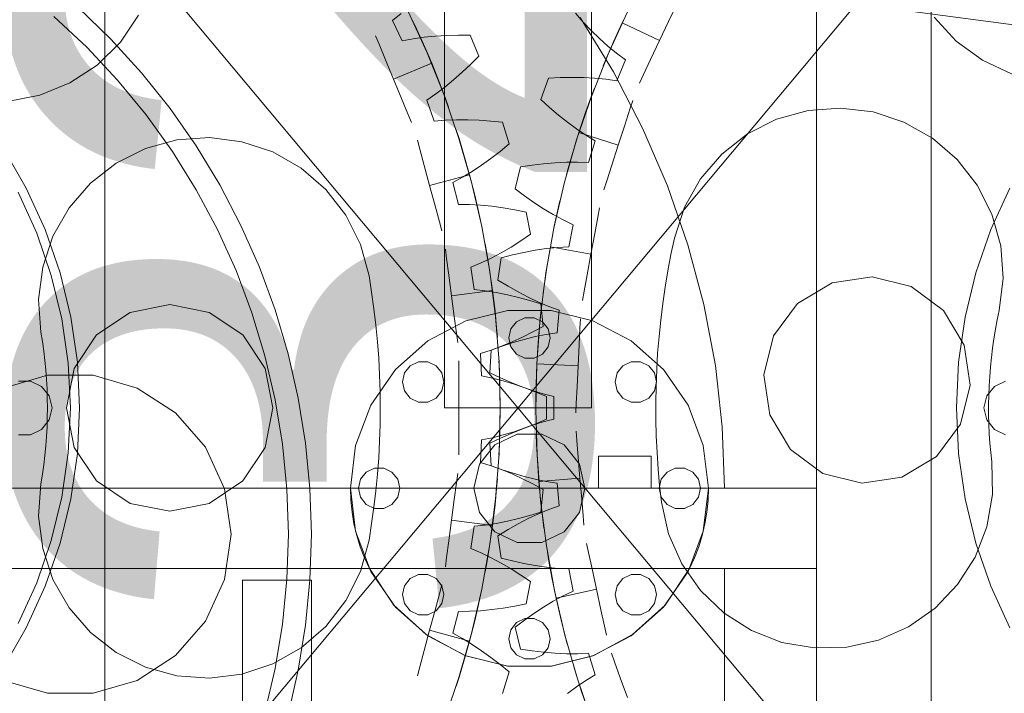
# Model space of a CAD drawing. Header units: millimetres. Extents: x -2233 to 65662, y -50530 to 6847.
# Tile 622 of 656: x 24633 to 25062, y 1601 to 1894. Entities that reach past the tile are written whole.
import ezdxf

# ---------------------------------------------------------------- set-up
doc = ezdxf.new("R2010")
doc.units = ezdxf.units.MM
doc.layers.add('COTAS_P', color=1, linetype='Continuous', lineweight=0)
doc.layers.add('lateral_briquetadora', color=7, linetype='Continuous', lineweight=0)
doc.dimstyles.new('R19_100', dxfattribs={"dimtxt": 250, "dimasz": 150, "dimexe": 150, "dimexo": 80, "dimgap": 100, "dimtad": 1, "dimtih": 1, "dimtoh": 1, "dimdsep": 46, "dimcen": 0.09, "dimadec": 0, "dimazin": 0, "dimtfac": 1, "dimtdec": 4, "dimtofl": 0, "dimtmove": 0, "dimatfit": 3, "dimfxl": 1, "dimtolj": 1, "dimtzin": 0, "dimarcsym": 0})

# ---------------------------------------------------------------- blocks, each defined once
blk = doc.blocks.new('DIM_R32_6')
at = {"layer": 'COTAS_P'}
for p, q in [((24580.07, 3250), (24980.07, 3250)), ((24980.07, 3250), (24935.07, 3100)), ((24980.07, 0), (24980.07, 3250)), ((24980.07, 3250), (25025.07, 3100)), ((24980.07, 0), (24935.07, 150)), ((24980.07, 0), (25025.07, 150)), ((24580.07, 0), (24980.07, 0))]:
    blk.add_line(p, q, dxfattribs=at)
blk.add_text('3250 P', height=250, rotation=90, dxfattribs=at).set_placement((24880.07, 1625))
blk = doc.blocks.new('DIM_R32_7')
at = {"layer": 'COTAS_P'}
for p, q in [((24250.07, 2141), (24400.07, 2186)), ((26750.07, 2141), (26600.07, 2186)), ((24250.07, 1241), (24250.07, 2141)), ((24250.07, 2141), (26750.07, 2141)), ((24250.07, 2141), (24400.07, 2096)), ((26750.07, 2141), (26600.07, 2096)), ((26750.07, 1241), (26750.07, 2141))]:
    blk.add_line(p, q, dxfattribs=at)
blk.add_text('2500 P', height=250, dxfattribs=at).set_placement((25500.07, 2241))
blk = doc.blocks.new('DIM_R32_8')
at = {"layer": 'COTAS_P'}
for p, q in [((24250.07, 1241), (24650.07, 1241)), ((24650.07, 1241), (24605.07, 1091)), ((24650.07, 0), (24650.07, 1241)), ((24650.07, 1241), (24695.07, 1091)), ((24650.07, 0), (24605.07, 150)), ((24650.07, 0), (24695.07, 150)), ((24250.07, 0), (24650.07, 0))]:
    blk.add_line(p, q, dxfattribs=at)
blk.add_text('1241 P', height=250, rotation=90, dxfattribs=at).set_placement((24550.07, 620.5))

msp = doc.modelspace()

# ---------------------------------------------------------------- linework, layer by layer
at = {"layer": 'lateral_briquetadora'}
for p, q in [((26235.991, 1736.548), (24489.68, 1968.382)), ((24670.067, 1940), (24670.067, 1510)), ((24670.067, 1940), (25030.067, 1510)), ((25030.067, 1940), (24670.067, 1510)), ((25030.067, 1510), (25030.067, 1940)), ((24895.478, 1892.708), (24899.469, 1900.901)), ((24658.481, 1899.486), (24672.756, 1885.662)), ((24684.803, 1896.111), (24676.831, 1884.344)), ((24799.114, 1896.86), (24795.404, 1893.78)), ((24802.231, 1897.745), (24810.529, 1879.686)), ((24818.067, 1900), (24818.067, 1725)), ((24878.508, 1893.091), (24875.09, 1896.897)), ((24882.067, 1725), (24882.067, 1900)), ((24889.362, 1879.115), (24897.631, 1897.187)), ((24915.645, 1893.249), (24918.769, 1899.855)), ((24647.871, 1895.552), (24662.2, 1882.132)), ((24795.404, 1893.78), (24799.615, 1884.876)), ((24805.859, 1890.144), (24804.13, 1893.818)), ((24877.099, 1895), (24891.598, 1871.338)), ((24882.006, 1889.44), (24878.508, 1893.091)), ((24895.478, 1892.708), (24891.677, 1884.426)), ((24911.749, 1885.012), (24895.478, 1892.708)), ((24911.749, 1885.012), (24915.645, 1893.249)), ((25041.007, 1884.809), (25031.395, 1895.279)), ((24808.874, 1883.486), (24805.859, 1890.144)), ((24819.085, 1887.284), (24824.139, 1887.424)), ((24824.139, 1887.424), (24829.254, 1887.401)), ((24829.254, 1887.401), (24833.027, 1878.29)), ((24885.586, 1885.953), (24882.006, 1889.44)), ((24676.831, 1884.344), (24666.718, 1874.359)), ((24672.756, 1885.662), (24686.116, 1870.951)), ((24789.546, 1883.388), (24787.995, 1887.134)), ((24792.343, 1876.637), (24789.546, 1883.388)), ((24799.615, 1884.876), (24804.35, 1885.79)), ((24804.35, 1885.79), (24809.182, 1886.481)), ((24812.459, 1875.108), (24808.874, 1883.486)), ((24809.182, 1886.481), (24814.096, 1886.973)), ((24814.096, 1886.973), (24819.085, 1887.284)), ((24889.252, 1882.642), (24885.586, 1885.953)), ((24891.677, 1884.426), (24888.769, 1877.72)), ((24911.749, 1885.012), (24907.854, 1876.776)), ((25052.476, 1876.416), (25041.007, 1884.809)), ((24662.2, 1882.132), (24675.619, 1867.804)), ((24810.529, 1879.686), (24817.901, 1861.23)), ((24882.019, 1860.648), (24889.362, 1879.115)), ((24893.008, 1879.526), (24889.252, 1882.642)), ((24896.865, 1876.632), (24893.008, 1879.526)), ((24795.829, 1868.219), (24792.343, 1876.637)), ((24795.829, 1868.219), (24812.459, 1875.108)), ((24812.459, 1875.108), (24815.849, 1866.648)), ((24829.427, 1874.657), (24825.754, 1871.182)), ((24833.027, 1878.29), (24829.427, 1874.657)), ((24888.769, 1877.72), (24887.208, 1873.972)), ((24893.096, 1867.532), (24896.865, 1876.632)), ((24907.854, 1876.776), (24904.73, 1870.17)), ((25065.363, 1870.421), (25052.476, 1876.416)), ((24666.718, 1874.359), (24654.85, 1866.538)), ((24686.116, 1870.951), (24698.506, 1855.414)), ((24825.754, 1871.182), (24822.007, 1867.875)), ((24891.598, 1871.338), (24904.291, 1846.9)), ((24654.85, 1866.538), (24641.685, 1861.183)), ((24675.619, 1867.804), (24688.073, 1852.628)), ((24795.829, 1868.219), (24799.316, 1859.801)), ((24815.849, 1866.648), (24818.425, 1859.807)), ((24822.007, 1867.875), (24818.184, 1864.748)), ((24860.047, 1859.315), (24863.369, 1868.6)), ((24863.369, 1868.6), (24868.477, 1868.874)), ((24868.477, 1868.874), (24873.532, 1868.982)), ((24873.532, 1868.982), (24878.529, 1868.916)), ((24878.529, 1868.916), (24883.462, 1868.665)), ((24883.462, 1868.665), (24888.322, 1868.213)), ((24888.322, 1868.213), (24893.096, 1867.532)), ((24904.73, 1870.17), (24902.996, 1866.505)), ((24814.279, 1861.82), (24810.285, 1859.118)), ((24818.184, 1864.748), (24814.279, 1861.82)), ((24881.971, 1860.517), (24883.393, 1864.319)), ((24641.685, 1861.183), (24627.729, 1858.499)), ((24799.316, 1859.801), (24802.112, 1853.051)), ((24810.285, 1859.118), (24813.603, 1849.845)), ((24817.901, 1861.23), (24824.329, 1842.425)), ((24818.425, 1859.807), (24819.8, 1855.988)), ((24863.821, 1855.863), (24860.047, 1859.315)), ((24875.621, 1841.832), (24882.019, 1860.648)), ((24879.509, 1853.634), (24881.971, 1860.517)), ((24898.78, 1855.116), (24900.021, 1858.976)), ((24698.506, 1855.414), (24709.875, 1839.116)), ((24802.112, 1853.051), (24803.664, 1849.304)), ((24867.66, 1852.572), (24863.821, 1855.863)), ((24876.621, 1844.99), (24879.509, 1853.634)), ((24896.545, 1848.159), (24898.78, 1855.116)), ((24962.747, 1850.733), (24976.438, 1854.548)), ((24976.438, 1854.548), (24990.61, 1855.619)), ((24990.61, 1855.619), (25004.719, 1853.905)), ((25004.719, 1853.905), (25018.222, 1849.471)), ((24688.073, 1852.628), (24699.508, 1836.671)), ((24813.603, 1849.845), (24818.404, 1850.29)), ((24818.404, 1850.29), (24823.28, 1850.504)), ((24823.28, 1850.504), (24828.22, 1850.512)), ((24828.22, 1850.512), (24833.214, 1850.333)), ((24833.214, 1850.333), (24838.258, 1849.977)), ((24838.258, 1849.977), (24843.346, 1849.452)), ((24843.346, 1849.452), (24846.208, 1840.015)), ((24871.565, 1849.453), (24867.66, 1852.572)), ((24875.538, 1846.517), (24871.565, 1849.453)), ((24950.064, 1844.32), (24962.747, 1850.733)), ((25018.222, 1849.471), (25030.601, 1842.488)), ((24824.371, 1842.292), (24823.137, 1846.159)), ((24876.621, 1844.99), (24873.934, 1836.283)), ((24879.581, 1843.784), (24875.538, 1846.517)), ((24893.758, 1839.484), (24876.621, 1844.99)), ((24893.758, 1839.484), (24896.545, 1848.159)), ((24904.291, 1846.9), (24915.125, 1821.79)), ((24687.741, 1837.945), (24701.446, 1841.711)), ((24701.446, 1841.711), (24715.622, 1842.731)), ((24715.622, 1842.731), (24729.724, 1840.966)), ((24729.724, 1840.966), (24743.211, 1836.483)), ((24807.316, 1837.722), (24806.266, 1841.639)), ((24824.329, 1842.425), (24829.796, 1823.318)), ((24826.491, 1835.296), (24824.371, 1842.292)), ((24870.184, 1822.717), (24875.621, 1841.832)), ((24883.703, 1841.282), (24879.581, 1843.784)), ((24880.844, 1831.857), (24883.703, 1841.282)), ((24938.875, 1835.556), (24950.064, 1844.32)), ((25030.601, 1842.488), (25041.379, 1833.225)), ((24625.889, 1837.994), (24635.834, 1820.769)), ((24675.035, 1831.578), (24687.741, 1837.945)), ((24699.508, 1836.671), (24709.875, 1820)), ((24709.875, 1839.116), (24720.176, 1822.122)), ((24743.211, 1836.483), (24755.564, 1829.456)), ((24809.207, 1830.664), (24807.316, 1837.722)), ((24842.269, 1836.753), (24838.274, 1833.655)), ((24846.208, 1840.015), (24842.269, 1836.753)), ((24873.934, 1836.283), (24871.926, 1829.254)), ((24893.758, 1839.484), (24890.971, 1830.809)), ((24663.815, 1822.854), (24675.035, 1831.578)), ((24828.952, 1826.522), (24826.491, 1835.296)), ((24838.274, 1833.655), (24834.22, 1830.73)), ((24861.232, 1831.382), (24866.212, 1831.806)), ((24866.212, 1831.806), (24871.146, 1832.04)), ((24871.146, 1832.04), (24876.027, 1832.066)), ((24876.027, 1832.066), (24880.844, 1831.857)), ((24929.612, 1824.777), (24938.875, 1835.556)), ((25041.379, 1833.225), (25050.143, 1822.036)), ((24755.564, 1829.456), (24766.31, 1820.153)), ((24811.565, 1821.863), (24809.207, 1830.664)), ((24830.109, 1827.994), (24825.936, 1825.462)), ((24834.22, 1830.73), (24830.109, 1827.994)), ((24848.76, 1820.439), (24851.156, 1830.005)), ((24851.156, 1830.005), (24856.212, 1830.778)), ((24856.212, 1830.778), (24861.232, 1831.382)), ((24871.926, 1829.254), (24870.867, 1825.335)), ((24890.971, 1830.809), (24888.736, 1823.853)), ((24811.565, 1821.863), (24828.952, 1826.522)), ((24825.936, 1825.462), (24821.696, 1823.165)), ((24821.696, 1823.165), (24824.089, 1813.611)), ((24828.952, 1826.522), (24831.208, 1817.692)), ((24829.796, 1823.318), (24834.288, 1803.959)), ((24888.736, 1823.853), (24887.495, 1819.992)), ((24922.629, 1812.398), (24929.612, 1824.777)), ((24632.279, 1818.936), (24640.383, 1801.191)), ((24635.834, 1820.769), (24644.096, 1802.677)), ((24654.512, 1812.109), (24663.815, 1822.854)), ((24709.875, 1820), (24719.129, 1802.687)), ((24720.176, 1822.122), (24729.368, 1804.504)), ((24766.31, 1820.153), (24775.033, 1808.933)), ((24811.565, 1821.863), (24813.923, 1813.062)), ((24852.855, 1817.374), (24848.76, 1820.439)), ((24865.722, 1803.351), (24870.184, 1822.717)), ((24915.125, 1821.79), (24924.053, 1796.116)), ((25050.143, 1822.036), (25056.556, 1809.353)), ((25056.039, 1802.677), (25064.301, 1820.769)), ((24831.208, 1817.692), (24832.869, 1810.574)), ((24856.998, 1814.475), (24852.855, 1817.374)), ((24861.189, 1811.754), (24856.998, 1814.475)), ((24867.431, 1811.311), (24868.345, 1815.266)), ((24647.484, 1799.756), (24654.512, 1812.109)), ((24813.923, 1813.062), (24815.815, 1806.004)), ((24824.089, 1813.611), (24828.911, 1813.583)), ((24828.911, 1813.583), (24833.785, 1813.318)), ((24832.869, 1810.574), (24833.734, 1806.608)), ((24833.785, 1813.318), (24838.701, 1812.843)), ((24838.701, 1812.843), (24843.654, 1812.174)), ((24843.654, 1812.174), (24848.639, 1811.325)), ((24848.639, 1811.325), (24853.651, 1810.305)), ((24853.651, 1810.305), (24855.574, 1800.633)), ((24865.43, 1809.222), (24861.189, 1811.754)), ((24865.889, 1804.166), (24867.431, 1811.311)), ((24884.802, 1808.15), (24885.528, 1812.14)), ((24918.195, 1798.895), (24922.629, 1812.398)), ((24775.033, 1808.933), (24781.4, 1796.226)), ((24815.815, 1806.004), (24816.864, 1802.087)), ((24869.722, 1806.898), (24865.43, 1809.222)), ((24874.07, 1804.812), (24869.722, 1806.898)), ((24883.494, 1800.961), (24884.802, 1808.15)), ((25056.556, 1809.353), (25060.372, 1795.662)), ((24644.096, 1802.677), (24650.602, 1783.882)), ((24719.129, 1802.687), (24727.231, 1784.805)), ((24729.368, 1804.504), (24737.412, 1786.333)), ((24834.288, 1803.959), (24837.794, 1784.398)), ((24862.247, 1783.784), (24865.722, 1803.351)), ((24864.154, 1795.219), (24865.889, 1804.166)), ((24872.148, 1795.152), (24874.07, 1804.812)), ((25049.533, 1783.882), (25056.039, 1802.677)), ((24640.383, 1801.191), (24646.764, 1782.755)), ((24643.002, 1786.269), (24647.484, 1799.756)), ((24851.335, 1797.772), (24847.054, 1795.081)), ((24855.574, 1800.633), (24851.335, 1797.772)), ((24881.863, 1791.997), (24883.494, 1800.961)), ((24916.7, 1791.827), (24918.195, 1798.895)), ((24781.4, 1796.226), (24785.166, 1782.522)), ((24818.973, 1790.127), (24818.443, 1794.148)), ((24836.478, 1792.432), (24835.759, 1796.427)), ((24847.054, 1795.081), (24842.734, 1792.568)), ((24852.678, 1792.757), (24857.592, 1793.667)), ((24857.592, 1793.667), (24862.479, 1794.384)), ((24862.479, 1794.384), (24867.333, 1794.888)), ((24864.154, 1795.219), (24862.627, 1786.235)), ((24881.863, 1791.997), (24864.154, 1795.219)), ((24867.333, 1794.888), (24872.148, 1795.152)), ((24924.053, 1796.116), (24931.037, 1769.987)), ((25060.372, 1795.662), (25061.443, 1781.49)), ((24819.926, 1782.883), (24818.973, 1790.127)), ((24838.374, 1790.247), (24833.973, 1788.137)), ((24837.667, 1785.22), (24836.478, 1792.432)), ((24842.734, 1792.568), (24838.374, 1790.247)), ((24841.338, 1780.645), (24842.785, 1790.399)), ((24842.785, 1790.399), (24847.741, 1791.664)), ((24847.741, 1791.664), (24852.678, 1792.757)), ((24881.863, 1791.997), (24880.232, 1783.033)), ((24915.355, 1784.728), (24916.7, 1791.827)), ((24641.237, 1772.166), (24643.002, 1786.269)), ((24727.231, 1784.805), (24734.147, 1766.432)), ((24737.412, 1786.333), (24744.275, 1767.684)), ((24833.973, 1788.137), (24829.528, 1786.266)), ((24829.528, 1786.266), (24830.974, 1776.524)), ((24838.962, 1776.199), (24837.667, 1785.22)), ((24837.794, 1784.398), (24840.305, 1764.683)), ((24862.627, 1786.235), (24861.553, 1779.005)), ((24914.161, 1777.603), (24915.355, 1784.728)), ((24646.764, 1782.755), (24651.363, 1763.797)), ((24650.602, 1783.882), (24655.291, 1764.554)), ((24785.166, 1782.522), (24786.313, 1775.389)), ((24821.116, 1773.849), (24819.926, 1782.883)), ((24845.713, 1777.995), (24841.338, 1780.645)), ((24859.768, 1764.065), (24862.247, 1783.784)), ((24880.232, 1783.033), (24878.924, 1775.844)), ((24986.956, 1779.551), (25004.325, 1782.127)), ((25004.325, 1782.127), (25021.356, 1777.861)), ((25044.844, 1764.554), (25049.533, 1783.882)), ((25061.443, 1781.49), (25059.729, 1767.381)), ((24821.116, 1773.849), (24838.962, 1776.199)), ((24830.974, 1776.524), (24835.77, 1776.024)), ((24835.77, 1776.024), (24840.594, 1775.282)), ((24838.962, 1776.199), (24840.046, 1767.151)), ((24850.12, 1775.517), (24845.713, 1777.995)), ((24861.553, 1779.005), (24861.015, 1774.981)), ((24878.924, 1775.844), (24878.198, 1771.854)), ((24913.119, 1770.453), (24914.161, 1777.603)), ((24971.896, 1770.524), (24986.956, 1779.551)), ((25021.356, 1777.861), (25035.459, 1767.401)), ((24642.257, 1757.991), (24641.237, 1772.166)), ((24786.313, 1775.389), (24787.308, 1768.233)), ((24821.116, 1773.849), (24822.305, 1764.816)), ((24840.594, 1775.282), (24845.44, 1774.327)), ((24845.44, 1774.327), (24850.303, 1773.176)), ((24854.559, 1773.219), (24850.12, 1775.517)), ((24850.303, 1773.176), (24855.181, 1771.843)), ((24859.027, 1771.115), (24854.559, 1773.219)), ((24855.181, 1771.843), (24860.069, 1770.336)), ((24681.097, 1766.575), (24698.317, 1770)), ((24698.317, 1770), (24715.538, 1766.575)), ((24744.275, 1767.684), (24749.929, 1748.633)), ((24787.308, 1768.233), (24788.15, 1761.057)), ((24827.408, 1762.931), (24845.666, 1767.431)), ((24845.666, 1767.431), (24864.469, 1767.431)), ((24863.527, 1769.223), (24859.027, 1771.115)), ((24860.069, 1770.336), (24861.035, 1760.522)), ((24868.057, 1767.573), (24863.527, 1769.223)), ((24864.469, 1767.431), (24882.727, 1762.931)), ((24867.092, 1757.771), (24868.057, 1767.573)), ((24912.23, 1763.283), (24913.119, 1770.453)), ((24931.037, 1769.987), (24936.047, 1743.516)), ((24961.437, 1756.421), (24971.896, 1770.524)), ((25035.459, 1767.401), (25044.486, 1752.341)), ((25059.729, 1767.381), (25058.871, 1763.327)), ((24651.363, 1763.797), (24654.139, 1744.486)), ((24655.291, 1764.554), (24658.121, 1744.867)), ((24666.498, 1756.82), (24681.097, 1766.575)), ((24715.538, 1766.575), (24730.137, 1756.82)), ((24734.147, 1766.432), (24739.845, 1747.646)), ((24822.305, 1764.816), (24823.259, 1757.571)), ((24840.046, 1767.151), (24840.764, 1759.876)), ((24840.305, 1764.683), (24841.814, 1744.867)), ((24853.065, 1764.294), (24849.456, 1762.556)), ((24857.07, 1764.294), (24853.065, 1764.294)), ((24860.679, 1762.556), (24857.07, 1764.294)), ((24858.29, 1744.247), (24859.768, 1764.065)), ((24859.439, 1760.629), (24859.829, 1764.669)), ((24877.074, 1759.762), (24877.273, 1763.812)), ((24911.492, 1756.096), (24912.23, 1763.283)), ((25042.014, 1744.867), (25044.844, 1764.554)), ((25058.871, 1763.327), (25058.1, 1759.256)), ((24788.15, 1761.057), (24788.84, 1753.865)), ((24810.758, 1754.193), (24827.408, 1762.931)), ((24840.764, 1759.876), (24841.104, 1755.831)), ((24846.959, 1759.425), (24846.067, 1755.52)), ((24849.456, 1762.556), (24846.959, 1759.425)), ((24861.035, 1760.522), (24856.535, 1758.091)), ((24858.843, 1753.343), (24859.439, 1760.629)), ((24863.176, 1759.425), (24860.679, 1762.556)), ((24864.067, 1755.52), (24863.176, 1759.425)), ((24876.715, 1752.464), (24877.074, 1759.762)), ((24882.727, 1762.931), (24899.377, 1754.193)), ((25058.1, 1759.256), (25057.415, 1755.169)), ((24642.914, 1753.899), (24642.257, 1757.991)), ((24656.743, 1742.221), (24666.498, 1756.82)), ((24730.137, 1756.82), (24739.892, 1742.221)), ((24823.259, 1757.571), (24823.788, 1753.551)), ((24846.067, 1755.52), (24846.959, 1751.615)), ((24852.012, 1755.832), (24847.466, 1753.754)), ((24847.95, 1753.48), (24852.751, 1754.867)), ((24856.535, 1758.091), (24852.012, 1755.832)), ((24852.751, 1754.867), (24857.544, 1756.059)), ((24857.544, 1756.059), (24862.326, 1757.037)), ((24862.326, 1757.037), (24867.092, 1757.771)), ((24863.176, 1751.615), (24864.067, 1755.52)), ((24910.908, 1748.895), (24911.492, 1756.096)), ((24957.171, 1739.389), (24961.437, 1756.421)), ((25057.415, 1755.169), (25056.818, 1751.069)), ((24643.485, 1749.795), (24642.914, 1753.899)), ((24788.84, 1753.865), (24789.377, 1746.66)), ((24796.684, 1741.724), (24810.758, 1754.193)), ((24838.313, 1750.204), (24833.706, 1748.777)), ((24837.852, 1740.314), (24838.336, 1750.164)), ((24842.899, 1751.872), (24838.313, 1750.204)), ((24838.336, 1750.164), (24843.144, 1751.909)), ((24847.466, 1753.754), (24842.899, 1751.872)), ((24843.144, 1751.909), (24847.95, 1753.48)), ((24846.959, 1751.615), (24849.456, 1748.484)), ((24858.29, 1744.247), (24858.843, 1753.343)), ((24860.679, 1748.484), (24863.176, 1751.615)), ((24876.268, 1743.364), (24876.715, 1752.464)), ((24899.377, 1754.193), (24913.451, 1741.724)), ((25044.486, 1752.341), (25047.062, 1734.973)), ((25056.818, 1751.069), (25056.308, 1746.957)), ((24643.968, 1745.68), (24643.485, 1749.795)), ((24739.845, 1747.646), (24744.303, 1728.527)), ((24749.929, 1748.633), (24754.351, 1729.259)), ((24789.377, 1746.66), (24789.76, 1739.446)), ((24833.706, 1748.777), (24834.19, 1738.94)), ((24849.456, 1748.484), (24853.065, 1746.746)), ((24853.065, 1746.746), (24857.07, 1746.746)), ((24857.07, 1746.746), (24860.679, 1748.484)), ((24910.477, 1741.683), (24910.908, 1748.895)), ((25056.308, 1746.957), (25055.885, 1742.835)), ((24644.363, 1741.555), (24643.968, 1745.68)), ((24644.671, 1737.423), (24644.363, 1741.555)), ((24653.317, 1725), (24656.743, 1742.221)), ((24654.139, 1744.486), (24655.067, 1725)), ((24658.121, 1744.867), (24659.067, 1725)), ((24739.892, 1742.221), (24743.317, 1725)), ((24786.002, 1726.248), (24796.684, 1741.724)), ((24803.126, 1743.366), (24800.629, 1740.235)), ((24806.735, 1745.104), (24803.126, 1743.366)), ((24810.741, 1745.104), (24806.735, 1745.104)), ((24814.349, 1743.366), (24810.741, 1745.104)), ((24816.847, 1740.235), (24814.349, 1743.366)), ((24824.317, 1741.418), (24824.317, 1745.473)), ((24841.974, 1741.418), (24841.783, 1745.473)), ((24841.814, 1744.867), (24842.317, 1725)), ((24857.818, 1724.379), (24858.29, 1744.247)), ((24858.29, 1744.247), (24857.949, 1735.14)), ((24876.268, 1743.364), (24858.29, 1744.247)), ((24876.268, 1743.364), (24875.821, 1734.263)), ((24895.786, 1743.366), (24893.288, 1740.235)), ((24899.394, 1745.104), (24895.786, 1743.366)), ((24903.4, 1745.104), (24899.394, 1745.104)), ((24907.009, 1743.366), (24903.4, 1745.104)), ((24909.506, 1740.235), (24907.009, 1743.366)), ((24910.199, 1734.463), (24910.477, 1741.683)), ((24913.451, 1741.724), (24924.133, 1726.248)), ((24936.047, 1743.516), (24939.061, 1716.815)), ((25041.067, 1725), (25042.014, 1744.867)), ((25055.885, 1742.835), (25055.55, 1738.704)), ((24625.988, 1733.674), (24645.105, 1739.287)), ((24644.891, 1733.285), (24644.671, 1737.423)), ((24645.105, 1739.287), (24665.03, 1739.287)), ((24665.03, 1739.287), (24684.147, 1733.674)), ((24789.76, 1739.446), (24789.991, 1732.224)), ((24800.629, 1740.235), (24799.738, 1736.33)), ((24817.738, 1736.33), (24816.847, 1740.235)), ((24824.317, 1734.112), (24824.317, 1741.418)), ((24834.19, 1738.94), (24838.914, 1737.973)), ((24842.466, 1738.107), (24837.852, 1740.314)), ((24838.914, 1737.973), (24843.642, 1736.762)), ((24842.212, 1734.112), (24841.974, 1741.418)), ((24847.095, 1736.072), (24842.466, 1738.107)), ((24893.288, 1740.235), (24892.397, 1736.33)), ((24910.397, 1736.33), (24909.506, 1740.235)), ((24959.747, 1722.021), (24957.171, 1739.389)), ((25055.55, 1738.704), (25055.302, 1734.568)), ((24637.738, 1736.699), (24632.397, 1736.699)), ((24642.549, 1734.382), (24637.738, 1736.699)), ((24645.879, 1730.207), (24642.549, 1734.382)), ((24645.023, 1729.143), (24644.891, 1733.285)), ((24684.147, 1733.674), (24700.908, 1722.902)), ((24799.738, 1736.33), (24800.629, 1732.425)), ((24816.847, 1732.425), (24817.738, 1736.33)), ((24824.317, 1725), (24824.317, 1734.112)), ((24842.317, 1725), (24842.212, 1734.112)), ((24843.642, 1736.762), (24848.371, 1735.336)), ((24851.737, 1734.22), (24847.095, 1736.072)), ((24848.371, 1735.336), (24853.098, 1733.714)), ((24856.39, 1732.564), (24851.737, 1734.22)), ((24853.098, 1733.714), (24857.821, 1731.909)), ((24857.949, 1735.14), (24857.828, 1727.832)), ((24875.821, 1734.263), (24875.463, 1726.965)), ((24892.397, 1736.33), (24893.288, 1732.425)), ((24909.506, 1732.425), (24910.397, 1736.33)), ((24910.075, 1727.24), (24910.199, 1734.463)), ((25047.062, 1734.973), (25042.796, 1717.941)), ((25054.256, 1730.207), (25057.586, 1734.382)), ((25055.302, 1734.568), (25055.143, 1730.428)), ((25057.586, 1734.382), (25062.397, 1736.699)), ((24645.067, 1725), (24645.023, 1729.143)), ((24647.067, 1725), (24645.879, 1730.207)), ((24754.351, 1729.259), (24757.522, 1709.642)), ((24789.991, 1732.224), (24790.067, 1725)), ((24800.629, 1732.425), (24803.126, 1729.293)), ((24803.126, 1729.293), (24806.735, 1727.555)), ((24810.741, 1727.555), (24814.349, 1729.293)), ((24814.349, 1729.293), (24816.847, 1732.425)), ((24861.053, 1731.123), (24856.39, 1732.564)), ((24857.821, 1731.909), (24862.538, 1729.931)), ((24865.724, 1729.925), (24861.053, 1731.123)), ((24862.538, 1729.931), (24862.538, 1720.069)), ((24865.724, 1720.075), (24865.724, 1729.925)), ((24893.288, 1732.425), (24895.786, 1729.293)), ((24895.786, 1729.293), (24899.394, 1727.555)), ((24903.4, 1727.555), (24907.009, 1729.293)), ((24907.009, 1729.293), (24909.506, 1732.425)), ((25053.067, 1725), (25054.256, 1730.207)), ((25055.143, 1730.428), (25055.072, 1726.285)), ((24645.023, 1720.857), (24645.067, 1725)), ((24645.879, 1719.793), (24647.067, 1725)), ((24656.743, 1707.779), (24653.317, 1725)), ((24655.067, 1725), (24654.139, 1705.514)), ((24659.067, 1725), (24658.121, 1705.133)), ((24743.317, 1725), (24739.892, 1707.779)), ((24744.303, 1728.527), (24747.501, 1709.158)), ((24779.334, 1708.667), (24786.002, 1726.248)), ((24790.067, 1725), (24789.991, 1717.776)), ((24806.735, 1727.555), (24810.741, 1727.555)), ((24818.067, 1725), (24882.067, 1725)), ((24824.317, 1725), (24842.317, 1725)), ((24824.317, 1725), (24824.317, 1715.888)), ((24842.317, 1725), (24841.814, 1705.133)), ((24842.317, 1725), (24842.212, 1715.888)), ((24858.353, 1704.513), (24857.818, 1724.379)), ((24857.828, 1727.832), (24857.819, 1723.772)), ((24875.463, 1726.965), (24875.264, 1722.915)), ((24899.394, 1727.555), (24903.4, 1727.555)), ((24910.104, 1720.015), (24910.075, 1727.24)), ((24924.133, 1726.248), (24930.801, 1708.667)), ((25042.014, 1705.133), (25041.067, 1725)), ((25054.256, 1719.793), (25053.067, 1725)), ((25055.072, 1726.285), (25055.088, 1722.141)), ((24644.891, 1716.715), (24645.023, 1720.857)), ((24700.908, 1722.902), (24713.955, 1707.845)), ((24862.538, 1720.069), (24857.821, 1718.091)), ((24861.053, 1718.877), (24865.724, 1720.075)), ((24968.774, 1706.961), (24959.747, 1722.021)), ((25055.088, 1722.141), (25055.193, 1717.999)), ((24642.549, 1715.618), (24645.879, 1719.793)), ((24644.671, 1712.577), (24644.891, 1716.715)), ((24789.991, 1717.776), (24789.76, 1710.554)), ((24824.317, 1715.888), (24824.317, 1708.582)), ((24842.212, 1715.888), (24841.974, 1708.582)), ((24847.095, 1713.928), (24851.737, 1715.78)), ((24853.098, 1716.286), (24848.371, 1714.664)), ((24851.737, 1715.78), (24856.39, 1717.436)), ((24857.821, 1718.091), (24853.098, 1716.286)), ((24856.39, 1717.436), (24861.053, 1718.877)), ((24910.287, 1712.792), (24910.104, 1720.015)), ((24939.061, 1716.815), (24940.067, 1690)), ((25042.796, 1717.941), (25032.337, 1703.838)), ((25057.586, 1715.618), (25054.256, 1719.793)), ((25055.193, 1717.999), (25055.386, 1713.859)), ((24632.397, 1713.301), (24637.738, 1713.301)), ((24637.738, 1713.301), (24642.549, 1715.618)), ((24644.363, 1708.445), (24644.671, 1712.577)), ((24838.914, 1712.027), (24834.19, 1711.06)), ((24837.852, 1709.686), (24842.466, 1711.893)), ((24843.642, 1713.238), (24838.914, 1712.027)), ((24849.687, 1713.574), (24839.992, 1708.905)), ((24842.466, 1711.893), (24847.095, 1713.928)), ((24848.371, 1714.664), (24843.642, 1713.238)), ((24860.448, 1713.574), (24849.687, 1713.574)), ((24858.13, 1709.336), (24857.989, 1713.393)), ((24870.143, 1708.905), (24860.448, 1713.574)), ((24875.728, 1710.779), (24875.396, 1714.821)), ((24910.623, 1705.575), (24910.287, 1712.792)), ((25055.386, 1713.859), (25055.667, 1709.725)), ((25062.397, 1713.301), (25057.586, 1715.618)), ((24643.968, 1704.32), (24644.363, 1708.445)), ((24666.498, 1693.18), (24656.743, 1707.779)), ((24713.955, 1707.845), (24722.232, 1689.721)), ((24739.892, 1707.779), (24730.137, 1693.18)), ((24747.501, 1709.158), (24749.425, 1689.621)), ((24757.522, 1709.642), (24759.431, 1689.862)), ((24777.067, 1690), (24779.334, 1708.667)), ((24789.76, 1710.554), (24789.377, 1703.34)), ((24824.317, 1708.582), (24824.317, 1704.527)), ((24839.992, 1708.905), (24833.282, 1700.491)), ((24834.19, 1711.06), (24833.706, 1701.223)), ((24838.336, 1699.836), (24837.852, 1709.686)), ((24841.974, 1708.582), (24841.783, 1704.527)), ((24858.49, 1702.036), (24858.13, 1709.336)), ((24876.853, 1700.491), (24870.143, 1708.905)), ((24876.325, 1703.497), (24875.728, 1710.779)), ((24930.801, 1708.667), (24933.067, 1690)), ((25055.667, 1709.725), (25056.035, 1705.598)), ((24643.485, 1700.205), (24643.968, 1704.32)), ((24654.139, 1705.514), (24651.363, 1686.203)), ((24658.121, 1705.133), (24655.291, 1685.446)), ((24789.377, 1703.34), (24788.84, 1696.135)), ((24841.814, 1705.133), (24840.305, 1685.317)), ((24859.893, 1684.699), (24858.353, 1704.513)), ((24877.069, 1694.416), (24876.325, 1703.497)), ((24885.067, 1704), (24908.067, 1704)), ((24885.067, 1704), (24885.067, 1690)), ((24908.067, 1704), (24908.067, 1690)), ((24911.112, 1698.367), (24910.623, 1705.575)), ((24982.877, 1696.502), (24968.774, 1706.961)), ((25032.337, 1703.838), (25017.277, 1694.812)), ((25044.844, 1685.446), (25042.014, 1705.133)), ((25056.035, 1705.598), (25056.491, 1701.479)), ((24642.914, 1696.101), (24643.485, 1700.205)), ((24787.545, 1698.774), (24783.936, 1697.036)), ((24791.55, 1698.774), (24787.545, 1698.774)), ((24795.159, 1697.036), (24791.55, 1698.774)), ((24833.282, 1700.491), (24830.887, 1690)), ((24833.706, 1701.223), (24838.313, 1699.796)), ((24838.313, 1699.796), (24842.899, 1698.128)), ((24843.144, 1698.091), (24838.336, 1699.836)), ((24859.129, 1692.945), (24858.49, 1702.036)), ((24879.247, 1690), (24876.853, 1700.491)), ((24918.585, 1698.774), (24914.976, 1697.036)), ((24922.59, 1698.774), (24918.585, 1698.774)), ((24926.199, 1697.036), (24922.59, 1698.774)), ((25056.491, 1701.479), (25056.814, 1687.271)), ((24642.257, 1692.009), (24642.914, 1696.101)), ((24783.936, 1697.036), (24781.439, 1693.905)), ((24788.84, 1696.135), (24788.15, 1688.943)), ((24797.656, 1693.905), (24795.159, 1697.036)), ((24823.259, 1692.429), (24823.788, 1696.449)), ((24842.899, 1698.128), (24847.466, 1696.246)), ((24847.95, 1696.52), (24843.144, 1698.091)), ((24847.466, 1696.246), (24852.012, 1694.168)), ((24852.751, 1695.133), (24847.95, 1696.52)), ((24857.544, 1693.941), (24852.751, 1695.133)), ((24877.069, 1694.416), (24859.129, 1692.945)), ((24877.069, 1694.416), (24877.814, 1685.335)), ((24911.755, 1691.171), (24911.112, 1698.367)), ((24914.976, 1697.036), (24912.479, 1693.905)), ((24928.696, 1693.905), (24926.199, 1697.036)), ((24999.908, 1692.235), (24982.877, 1696.502)), ((25017.277, 1694.812), (24999.908, 1692.235)), ((24641.237, 1677.834), (24642.257, 1692.009)), ((24681.097, 1683.425), (24666.498, 1693.18)), ((24730.137, 1693.18), (24715.538, 1683.425)), ((24781.439, 1693.905), (24780.547, 1690)), ((24798.547, 1690), (24797.656, 1693.905)), ((24822.305, 1685.184), (24823.259, 1692.429)), ((24840.046, 1682.849), (24840.764, 1690.124)), ((24840.764, 1690.124), (24841.104, 1694.169)), ((24852.012, 1694.168), (24856.535, 1691.909)), ((24856.535, 1691.909), (24861.035, 1689.478)), ((24862.326, 1692.963), (24857.544, 1693.941)), ((24859.129, 1692.945), (24859.98, 1683.872)), ((24867.092, 1692.229), (24862.326, 1692.963)), ((24868.057, 1682.427), (24867.092, 1692.229)), ((24912.479, 1693.905), (24911.587, 1690)), ((24912.55, 1683.99), (24911.755, 1691.171)), ((24929.587, 1690), (24928.696, 1693.905)), ((24940.067, 1690), (24000.067, 1690)), ((24777.067, 1690), (24542.938, 1690)), ((24980.067, 1690), (24621.532, 1690)), ((24885.067, 1690), (24623.067, 1690)), ((24651.363, 1686.203), (24646.764, 1667.245)), ((24722.232, 1689.721), (24725.067, 1670)), ((24749.425, 1689.621), (24750.067, 1670)), ((24759.431, 1689.862), (24760.067, 1670)), ((24777.067, 1690), (24885.067, 1690)), ((24777.067, 1690), (24777.24, 1684.819)), ((24779.334, 1671.333), (24777.067, 1690)), ((24780.547, 1690), (24781.439, 1686.095)), ((24781.439, 1686.095), (24783.936, 1682.964)), ((24788.15, 1688.943), (24787.308, 1681.767)), ((24795.159, 1682.964), (24797.656, 1686.095)), ((24797.656, 1686.095), (24798.547, 1690)), ((24830.887, 1690), (24833.282, 1679.509)), ((24861.035, 1689.478), (24860.069, 1679.664)), ((24876.853, 1679.509), (24879.247, 1690)), ((24908.067, 1690), (24885.067, 1690)), ((24940.067, 1690), (24908.067, 1690)), ((24908.067, 1690), (24933.067, 1690)), ((24911.587, 1690), (24912.479, 1686.095)), ((24912.479, 1686.095), (24914.976, 1682.964)), ((24926.199, 1682.964), (24928.696, 1686.095)), ((24928.696, 1686.095), (24929.587, 1690)), ((24933.067, 1690), (24930.801, 1671.333)), ((24932.895, 1684.819), (24933.067, 1690)), ((24980.067, 1690), (24933.067, 1690)), ((24980.067, 1655), (24980.067, 1690)), ((25056.814, 1687.271), (25054.359, 1673.272)), ((24655.291, 1685.446), (24650.602, 1666.118)), ((24698.317, 1680), (24681.097, 1683.425)), ((24715.538, 1683.425), (24698.317, 1680)), ((24777.24, 1684.819), (24777.756, 1679.66)), ((24783.936, 1682.964), (24787.545, 1681.226)), ((24787.308, 1681.767), (24786.313, 1674.611)), ((24791.55, 1681.226), (24795.159, 1682.964)), ((24821.116, 1676.151), (24822.305, 1685.184)), ((24840.305, 1685.317), (24837.794, 1665.602)), ((24838.962, 1673.801), (24840.046, 1682.849)), ((24862.435, 1664.989), (24859.893, 1684.699)), ((24859.98, 1683.872), (24860.814, 1676.61)), ((24863.527, 1680.777), (24868.057, 1682.427)), ((24877.814, 1685.335), (24878.411, 1678.052)), ((24915.639, 1670.117), (24912.55, 1683.99)), ((24914.976, 1682.964), (24918.585, 1681.226)), ((24922.59, 1681.226), (24926.199, 1682.964)), ((24932.379, 1679.66), (24932.895, 1684.819)), ((25049.533, 1666.118), (25044.844, 1685.446)), ((24643.002, 1663.731), (24641.237, 1677.834)), ((24777.756, 1679.66), (24778.613, 1674.548)), ((24787.545, 1681.226), (24791.55, 1681.226)), ((24833.282, 1679.509), (24839.992, 1671.095)), ((24855.181, 1678.157), (24850.303, 1676.824)), ((24854.559, 1676.781), (24859.027, 1678.885)), ((24860.069, 1679.664), (24855.181, 1678.157)), ((24859.027, 1678.885), (24863.527, 1680.777)), ((24870.143, 1671.095), (24876.853, 1679.509)), ((24878.411, 1678.052), (24878.742, 1674.011)), ((24918.585, 1681.226), (24922.59, 1681.226)), ((24931.522, 1674.548), (24932.379, 1679.66)), ((24778.613, 1674.548), (24779.809, 1669.503)), ((24786.313, 1674.611), (24785.166, 1667.478)), ((24821.116, 1676.151), (24819.926, 1667.117)), ((24821.116, 1676.151), (24838.962, 1673.801)), ((24830.974, 1673.476), (24829.528, 1663.734)), ((24835.77, 1673.976), (24830.974, 1673.476)), ((24840.594, 1674.718), (24835.77, 1673.976)), ((24838.962, 1673.801), (24837.667, 1664.78)), ((24845.44, 1675.673), (24840.594, 1674.718)), ((24850.303, 1676.824), (24845.44, 1675.673)), ((24845.713, 1672.005), (24850.12, 1674.483)), ((24850.12, 1674.483), (24854.559, 1676.781)), ((24860.814, 1676.61), (24861.335, 1672.584)), ((24930.326, 1669.503), (24931.522, 1674.548)), ((25054.359, 1673.272), (25049.22, 1660.021)), ((24725.067, 1670), (24722.232, 1650.279)), ((24750.067, 1670), (24749.425, 1650.379)), ((24760.067, 1670), (24759.431, 1650.138)), ((24786.002, 1653.752), (24779.334, 1671.333)), ((24779.809, 1669.503), (24781.337, 1664.549)), ((24839.992, 1671.095), (24849.687, 1666.426)), ((24841.338, 1669.355), (24845.713, 1672.005)), ((24842.785, 1659.601), (24841.338, 1669.355)), ((24860.448, 1666.426), (24870.143, 1671.095)), ((24921.375, 1657.113), (24915.639, 1670.117)), ((24930.801, 1671.333), (24924.133, 1653.752)), ((24928.798, 1664.549), (24930.326, 1669.503)), ((24646.764, 1667.245), (24640.383, 1648.809)), ((24650.602, 1666.118), (24644.096, 1647.323)), ((24781.337, 1664.549), (24783.19, 1659.708)), ((24785.166, 1667.478), (24781.4, 1653.774)), ((24819.926, 1667.117), (24818.973, 1659.873)), ((24837.794, 1665.602), (24834.288, 1646.041)), ((24837.667, 1664.78), (24836.478, 1657.568)), ((24849.687, 1666.426), (24860.448, 1666.426)), ((24865.972, 1645.432), (24862.435, 1664.989)), ((24880.786, 1662.04), (24879.93, 1666.004)), ((24926.945, 1659.708), (24928.798, 1664.549)), ((25056.039, 1647.323), (25049.533, 1666.118)), ((24647.484, 1650.244), (24643.002, 1663.731)), ((24829.528, 1663.734), (24833.973, 1661.863)), ((24833.973, 1661.863), (24838.374, 1659.753)), ((24863.528, 1658.312), (24862.858, 1662.316)), ((24882.329, 1654.898), (24880.786, 1662.04)), ((25049.22, 1660.021), (25041.595, 1648.027)), ((24783.19, 1659.708), (24785.361, 1655)), ((24818.973, 1659.873), (24818.443, 1655.852)), ((24836.478, 1657.568), (24835.759, 1653.573)), ((24838.374, 1659.753), (24842.734, 1657.432)), ((24842.734, 1657.432), (24847.054, 1654.919)), ((24847.741, 1658.336), (24842.785, 1659.601)), ((24852.678, 1657.243), (24847.741, 1658.336)), ((24857.592, 1656.333), (24852.678, 1657.243)), ((24862.479, 1655.616), (24857.592, 1656.333)), ((24864.838, 1651.121), (24863.528, 1658.312)), ((24929.537, 1645.479), (24921.375, 1657.113)), ((24924.774, 1655), (24926.945, 1659.708)), ((24785.361, 1655), (24543.876, 1655)), ((24980.067, 1655), (24610.458, 1655)), ((24940.067, 1655), (24610.458, 1655)), ((24781.4, 1653.774), (24775.033, 1641.067)), ((24795.966, 1639.098), (24785.361, 1655)), ((24796.684, 1638.276), (24786.002, 1653.752)), ((24806.735, 1652.445), (24803.126, 1650.707)), ((24810.741, 1652.445), (24806.735, 1652.445)), ((24814.349, 1650.707), (24810.741, 1652.445)), ((24847.054, 1654.919), (24851.335, 1652.228)), ((24851.335, 1652.228), (24855.574, 1649.367)), ((24867.333, 1655.112), (24862.479, 1655.616)), ((24872.148, 1654.848), (24867.333, 1655.112)), ((24874.07, 1645.188), (24872.148, 1654.848)), ((24884.252, 1645.992), (24882.329, 1654.898)), ((24899.394, 1652.445), (24895.786, 1650.707)), ((24903.4, 1652.445), (24899.394, 1652.445)), ((24907.009, 1650.707), (24903.4, 1652.445)), ((24924.133, 1653.752), (24913.451, 1638.276)), ((24924.774, 1655), (24914.169, 1639.098)), ((24980.067, 1655), (24924.774, 1655)), ((24940.067, 1655), (24924.774, 1655)), ((24940.067, 1655), (24940.067, 1490)), ((24640.383, 1648.809), (24632.279, 1631.064)), ((24644.096, 1647.323), (24635.834, 1629.231)), ((24654.512, 1637.891), (24647.484, 1650.244)), ((24722.232, 1650.279), (24713.955, 1632.155)), ((24730.067, 1315), (24730.067, 1650)), ((24730.067, 1650), (24760.067, 1650)), ((24749.425, 1650.379), (24747.501, 1630.842)), ((24759.431, 1650.138), (24757.522, 1630.358)), ((24760.067, 1650), (24760.067, 1315)), ((24800.629, 1647.575), (24799.738, 1643.67)), ((24803.126, 1650.707), (24800.629, 1647.575)), ((24816.847, 1647.575), (24814.349, 1650.707)), ((24815.815, 1643.996), (24816.864, 1647.913)), ((24817.738, 1643.67), (24816.847, 1647.575)), ((24855.574, 1649.367), (24853.651, 1639.695)), ((24866.658, 1642.191), (24864.838, 1651.121)), ((24893.288, 1647.575), (24892.397, 1643.67)), ((24895.786, 1650.707), (24893.288, 1647.575)), ((24909.506, 1647.575), (24907.009, 1650.707)), ((24910.397, 1643.67), (24909.506, 1647.575)), ((25041.595, 1648.027), (25031.776, 1637.752)), ((25064.301, 1629.231), (25056.039, 1647.323)), ((24799.738, 1643.67), (24800.629, 1639.765)), ((24813.923, 1636.938), (24815.815, 1643.996)), ((24816.847, 1639.765), (24817.738, 1643.67)), ((24834.288, 1646.041), (24829.796, 1626.682)), ((24832.869, 1639.426), (24833.734, 1643.392)), ((24865.43, 1640.778), (24869.722, 1643.102)), ((24870.495, 1626.08), (24865.972, 1645.432)), ((24884.252, 1645.992), (24866.658, 1642.191)), ((24869.722, 1643.102), (24874.07, 1645.188)), ((24884.252, 1645.992), (24886.176, 1637.085)), ((24892.397, 1643.67), (24893.288, 1639.765)), ((24909.506, 1639.765), (24910.397, 1643.67)), ((24939.813, 1635.66), (24929.537, 1645.479)), ((24775.033, 1641.067), (24766.31, 1629.847)), ((24810.119, 1626.253), (24795.966, 1639.098)), ((24800.629, 1639.765), (24803.126, 1636.634)), ((24814.349, 1636.634), (24816.847, 1639.765)), ((24831.208, 1632.308), (24832.869, 1639.426)), ((24848.639, 1638.675), (24843.654, 1637.826)), ((24853.651, 1639.695), (24848.639, 1638.675)), ((24861.189, 1638.246), (24865.43, 1640.778)), ((24866.658, 1642.191), (24868.685, 1633.307)), ((24893.288, 1639.765), (24895.786, 1636.634)), ((24914.169, 1639.098), (24900.016, 1626.253)), ((24907.009, 1636.634), (24909.506, 1639.765)), ((24663.815, 1627.146), (24654.512, 1637.891)), ((24810.758, 1625.807), (24796.684, 1638.276)), ((24803.126, 1636.634), (24806.735, 1634.896)), ((24806.735, 1634.896), (24810.741, 1634.896)), ((24810.741, 1634.896), (24814.349, 1636.634)), ((24811.565, 1628.137), (24813.923, 1636.938)), ((24824.089, 1636.389), (24821.696, 1626.835)), ((24828.911, 1636.417), (24824.089, 1636.389)), ((24833.785, 1636.682), (24828.911, 1636.417)), ((24838.701, 1637.157), (24833.785, 1636.682)), ((24843.654, 1637.826), (24838.701, 1637.157)), ((24852.855, 1632.626), (24856.998, 1635.525)), ((24856.998, 1635.525), (24861.189, 1638.246)), ((24886.176, 1637.085), (24887.718, 1629.943)), ((24895.786, 1636.634), (24899.394, 1634.896)), ((24913.451, 1638.276), (24899.377, 1625.807)), ((24899.394, 1634.896), (24903.4, 1634.896)), ((24903.4, 1634.896), (24907.009, 1636.634)), ((24951.807, 1628.035), (24939.813, 1635.66)), ((25031.776, 1637.752), (25020.142, 1629.589)), ((24713.955, 1632.155), (24700.908, 1617.098)), ((24747.501, 1630.842), (24744.303, 1611.473)), ((24757.522, 1630.358), (24754.351, 1610.741)), ((24828.952, 1623.478), (24831.208, 1632.308)), ((24849.456, 1631.516), (24846.959, 1628.385)), ((24848.76, 1629.561), (24852.855, 1632.626)), ((24853.065, 1633.254), (24849.456, 1631.516)), ((24857.07, 1633.254), (24853.065, 1633.254)), ((24860.679, 1631.516), (24857.07, 1633.254)), ((24863.176, 1628.385), (24860.679, 1631.516)), ((24868.685, 1633.307), (24870.46, 1626.216)), ((24635.834, 1629.231), (24625.889, 1612.006)), ((24675.035, 1618.422), (24663.815, 1627.146)), ((24766.31, 1629.847), (24755.564, 1620.544)), ((24811.565, 1628.137), (24809.207, 1619.336)), ((24826.971, 1617.236), (24810.119, 1626.253)), ((24827.408, 1617.069), (24810.758, 1625.807)), ((24811.565, 1628.137), (24828.952, 1623.478)), ((24821.696, 1626.835), (24825.936, 1624.538)), ((24829.796, 1626.682), (24824.329, 1607.575)), ((24846.959, 1628.385), (24846.067, 1624.48)), ((24851.156, 1619.995), (24848.76, 1629.561)), ((24864.067, 1624.48), (24863.176, 1628.385)), ((24870.46, 1626.216), (24871.503, 1622.292)), ((24875.993, 1606.982), (24870.495, 1626.08)), ((24899.377, 1625.807), (24882.727, 1617.069)), ((24900.016, 1626.253), (24883.164, 1617.236)), ((24887.718, 1629.943), (24888.575, 1625.979)), ((24965.058, 1622.896), (24951.807, 1628.035)), ((25020.142, 1629.589), (25007.138, 1623.853)), ((24825.936, 1624.538), (24830.109, 1622.006)), ((24828.952, 1623.478), (24826.491, 1614.704)), ((24830.109, 1622.006), (24834.22, 1619.27)), ((24846.067, 1624.48), (24846.959, 1620.575)), ((24863.176, 1620.575), (24864.067, 1624.48)), ((24979.057, 1620.441), (24965.058, 1622.896)), ((25007.138, 1623.853), (24993.265, 1620.764)), ((24687.741, 1612.055), (24675.035, 1618.422)), ((24755.564, 1620.544), (24743.211, 1613.517)), ((24809.207, 1619.336), (24807.316, 1612.278)), ((24845.511, 1612.588), (24826.971, 1617.236)), ((24834.22, 1619.27), (24838.274, 1616.345)), ((24846.959, 1620.575), (24849.456, 1617.444)), ((24849.456, 1617.444), (24853.065, 1615.706)), ((24856.212, 1619.222), (24851.156, 1619.995)), ((24861.232, 1618.618), (24856.212, 1619.222)), ((24857.07, 1615.706), (24860.679, 1617.444)), ((24860.679, 1617.444), (24863.176, 1620.575)), ((24866.212, 1618.194), (24861.232, 1618.618)), ((24883.164, 1617.236), (24864.624, 1612.588)), ((24871.146, 1617.96), (24866.212, 1618.194)), ((24876.027, 1617.934), (24871.146, 1617.96)), ((24880.844, 1618.143), (24876.027, 1617.934)), ((24883.703, 1608.718), (24880.844, 1618.143)), ((24892.163, 1614.378), (24890.797, 1618.196)), ((24993.265, 1620.764), (24979.057, 1620.441)), ((24700.908, 1617.098), (24684.147, 1606.326)), ((24743.211, 1613.517), (24729.724, 1609.034)), ((24826.491, 1614.704), (24824.37, 1607.708)), ((24845.666, 1612.569), (24827.408, 1617.069)), ((24838.274, 1616.345), (24842.269, 1613.247)), ((24842.269, 1613.247), (24846.208, 1609.985)), ((24853.065, 1615.706), (24857.07, 1615.706)), ((24882.727, 1617.069), (24864.469, 1612.569)), ((24894.625, 1607.498), (24892.163, 1614.378)), ((24701.446, 1608.289), (24687.741, 1612.055)), ((24729.724, 1609.034), (24715.622, 1607.269)), ((24744.303, 1611.473), (24739.845, 1592.354)), ((24754.351, 1610.741), (24749.929, 1591.367)), ((24807.316, 1612.278), (24806.266, 1608.361)), ((24846.208, 1609.985), (24843.346, 1600.548)), ((24864.624, 1612.588), (24845.511, 1612.588)), ((24864.469, 1612.569), (24845.666, 1612.569)), ((24875.539, 1608.429), (24874.353, 1612.312)), ((24879.581, 1606.216), (24883.703, 1608.718)), ((24645.105, 1600.713), (24625.988, 1606.326)), ((24684.147, 1606.326), (24665.03, 1600.713)), ((24715.622, 1607.269), (24701.446, 1608.289)), ((24824.329, 1607.575), (24817.901, 1588.77)), ((24824.37, 1607.708), (24823.137, 1603.841)), ((24875.538, 1603.483), (24879.581, 1606.216)), ((24877.777, 1601.47), (24875.539, 1608.429)), ((24882.45, 1588.187), (24875.993, 1606.982)), ((24897.695, 1598.919), (24894.625, 1607.498)), ((24665.03, 1600.713), (24645.105, 1600.713)), ((24871.565, 1600.547), (24875.538, 1603.483)), ((24880.747, 1592.855), (24877.777, 1601.47))]:
    msp.add_line(p, q, dxfattribs=at)

# ---------------------------------------------------------------- dimensions: what is measured, and where the dimension line sits
at = {"layer": 'COTAS_P'}
for p1, p2, distance, picture, middle in [((24580.067, 0), (24580.067, 3250), -400, 'DIM_R32_6', (24980.067, 1625)), ((24250.067, 1241), (26750.067, 1241), 900, 'DIM_R32_7', (25500.067, 2141)), ((24250.067, 0), (24250.067, 1241), -400, 'DIM_R32_8', (24650.067, 620.5))]:
    dim = msp.add_aligned_dim(p1=p1, p2=p2, distance=distance, text='<> P', dimstyle='R19_100', dxfattribs=at)
    dim.commit()
    dim.dimension.update_dxf_attribs({"geometry": picture, "text_midpoint": middle})

doc.saveas('drawing.dxf')
